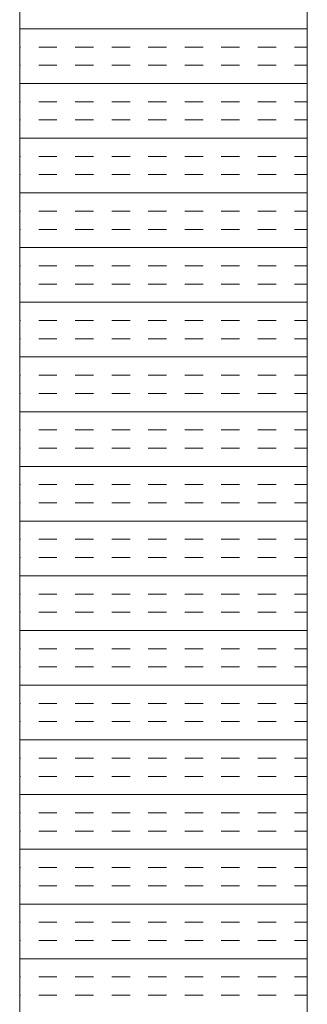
# Model space of a CAD drawing. Extents: x 3940905 to 4145695, y 925352 to 1109797.
# Tile 837 of 1056: x 4040524 to 4040574, y 1100824 to 1100995. Entities that reach past the tile are written whole.
import ezdxf

# ---------------------------------------------------------------- set-up
doc = ezdxf.new("R2010")
doc.units = 0
doc.header["$LTSCALE"] = 750
doc.header["$MEASUREMENT"] = 0
doc.layers.add('CKD Equipments', color=252, linetype='CONTINUOUS', lineweight=0)

msp = doc.modelspace()

# ---------------------------------------------------------------- linework, layer by layer
at = {"layer": 'CKD Equipments'}
for p, q in [((4040524.42, 1101353.98, -7.61), (4040524.42, 1100653.98, -7.61)), ((4040574.42, 1101303.98, -7.61), (4040574.42, 1100703.98, -7.61))]:
    msp.add_line(p, q, dxfattribs=at)
at = {"layer": 'CKD Equipments', "color": 4, "linetype": 'Continuous'}
for p, q in [((4040574.42, 1100993.55, -7.61), (4040524.42, 1100993.55, -7.61)), ((4040524.55, 1100990.37, -7.61), (4040524.42, 1100990.37, -7.61)), ((4040530.9, 1100990.37, -7.61), (4040527.72, 1100990.37, -7.61)), ((4040537.25, 1100990.37, -7.61), (4040534.07, 1100990.37, -7.61)), ((4040543.6, 1100990.37, -7.61), (4040540.42, 1100990.37, -7.61)), ((4040549.95, 1100990.37, -7.61), (4040546.77, 1100990.37, -7.61)), ((4040556.3, 1100990.37, -7.61), (4040553.12, 1100990.37, -7.61)), ((4040562.65, 1100990.37, -7.61), (4040559.47, 1100990.37, -7.61)), ((4040569, 1100990.37, -7.61), (4040565.82, 1100990.37, -7.61)), ((4040574.42, 1100990.37, -7.61), (4040572.17, 1100990.37, -7.61)), ((4040524.55, 1100987.2, -7.61), (4040524.42, 1100987.2, -7.61)), ((4040530.9, 1100987.2, -7.61), (4040527.72, 1100987.2, -7.61)), ((4040537.25, 1100987.2, -7.61), (4040534.07, 1100987.2, -7.61)), ((4040543.6, 1100987.2, -7.61), (4040540.42, 1100987.2, -7.61)), ((4040549.95, 1100987.2, -7.61), (4040546.77, 1100987.2, -7.61)), ((4040556.3, 1100987.2, -7.61), (4040553.12, 1100987.2, -7.61)), ((4040562.65, 1100987.2, -7.61), (4040559.47, 1100987.2, -7.61)), ((4040569, 1100987.2, -7.61), (4040565.82, 1100987.2, -7.61)), ((4040574.42, 1100987.2, -7.61), (4040572.17, 1100987.2, -7.61)), ((4040574.42, 1100984.02, -7.61), (4040524.42, 1100984.02, -7.61)), ((4040524.55, 1100980.85, -7.61), (4040524.42, 1100980.85, -7.61)), ((4040530.9, 1100980.85, -7.61), (4040527.72, 1100980.85, -7.61)), ((4040537.25, 1100980.85, -7.61), (4040534.07, 1100980.85, -7.61)), ((4040543.6, 1100980.85, -7.61), (4040540.42, 1100980.85, -7.61)), ((4040549.95, 1100980.85, -7.61), (4040546.77, 1100980.85, -7.61)), ((4040556.3, 1100980.85, -7.61), (4040553.12, 1100980.85, -7.61)), ((4040562.65, 1100980.85, -7.61), (4040559.47, 1100980.85, -7.61)), ((4040569, 1100980.85, -7.61), (4040565.82, 1100980.85, -7.61)), ((4040574.42, 1100980.85, -7.61), (4040572.17, 1100980.85, -7.61)), ((4040524.55, 1100977.67, -7.61), (4040524.42, 1100977.67, -7.61)), ((4040530.9, 1100977.67, -7.61), (4040527.72, 1100977.67, -7.61)), ((4040537.25, 1100977.67, -7.61), (4040534.07, 1100977.67, -7.61)), ((4040543.6, 1100977.67, -7.61), (4040540.42, 1100977.67, -7.61)), ((4040549.95, 1100977.67, -7.61), (4040546.77, 1100977.67, -7.61)), ((4040556.3, 1100977.67, -7.61), (4040553.12, 1100977.67, -7.61)), ((4040562.65, 1100977.67, -7.61), (4040559.47, 1100977.67, -7.61)), ((4040569, 1100977.67, -7.61), (4040565.82, 1100977.67, -7.61)), ((4040574.42, 1100977.67, -7.61), (4040572.17, 1100977.67, -7.61)), ((4040574.42, 1100974.5, -7.61), (4040524.42, 1100974.5, -7.61)), ((4040524.55, 1100971.32, -7.61), (4040524.42, 1100971.32, -7.61)), ((4040530.9, 1100971.32, -7.61), (4040527.72, 1100971.32, -7.61)), ((4040537.25, 1100971.32, -7.61), (4040534.07, 1100971.32, -7.61)), ((4040543.6, 1100971.32, -7.61), (4040540.42, 1100971.32, -7.61)), ((4040549.95, 1100971.32, -7.61), (4040546.77, 1100971.32, -7.61)), ((4040556.3, 1100971.32, -7.61), (4040553.12, 1100971.32, -7.61)), ((4040562.65, 1100971.32, -7.61), (4040559.47, 1100971.32, -7.61)), ((4040569, 1100971.32, -7.61), (4040565.82, 1100971.32, -7.61)), ((4040574.42, 1100971.32, -7.61), (4040572.17, 1100971.32, -7.61)), ((4040524.55, 1100968.15, -7.61), (4040524.42, 1100968.15, -7.61)), ((4040530.9, 1100968.15, -7.61), (4040527.72, 1100968.15, -7.61)), ((4040537.25, 1100968.15, -7.61), (4040534.07, 1100968.15, -7.61)), ((4040543.6, 1100968.15, -7.61), (4040540.42, 1100968.15, -7.61)), ((4040549.95, 1100968.15, -7.61), (4040546.77, 1100968.15, -7.61)), ((4040556.3, 1100968.15, -7.61), (4040553.12, 1100968.15, -7.61)), ((4040562.65, 1100968.15, -7.61), (4040559.47, 1100968.15, -7.61)), ((4040569, 1100968.15, -7.61), (4040565.82, 1100968.15, -7.61)), ((4040574.42, 1100968.15, -7.61), (4040572.17, 1100968.15, -7.61)), ((4040574.42, 1100964.97, -7.61), (4040524.42, 1100964.97, -7.61)), ((4040524.55, 1100961.8, -7.61), (4040524.42, 1100961.8, -7.61)), ((4040530.9, 1100961.8, -7.61), (4040527.72, 1100961.8, -7.61)), ((4040537.25, 1100961.8, -7.61), (4040534.07, 1100961.8, -7.61)), ((4040543.6, 1100961.8, -7.61), (4040540.42, 1100961.8, -7.61)), ((4040549.95, 1100961.8, -7.61), (4040546.77, 1100961.8, -7.61)), ((4040556.3, 1100961.8, -7.61), (4040553.12, 1100961.8, -7.61)), ((4040562.65, 1100961.8, -7.61), (4040559.47, 1100961.8, -7.61)), ((4040569, 1100961.8, -7.61), (4040565.82, 1100961.8, -7.61)), ((4040574.42, 1100961.8, -7.61), (4040572.17, 1100961.8, -7.61)), ((4040524.55, 1100958.62, -7.61), (4040524.42, 1100958.62, -7.61)), ((4040530.9, 1100958.62, -7.61), (4040527.72, 1100958.62, -7.61)), ((4040537.25, 1100958.62, -7.61), (4040534.07, 1100958.62, -7.61)), ((4040543.6, 1100958.62, -7.61), (4040540.42, 1100958.62, -7.61)), ((4040549.95, 1100958.62, -7.61), (4040546.77, 1100958.62, -7.61)), ((4040556.3, 1100958.62, -7.61), (4040553.12, 1100958.62, -7.61)), ((4040562.65, 1100958.62, -7.61), (4040559.47, 1100958.62, -7.61)), ((4040569, 1100958.62, -7.61), (4040565.82, 1100958.62, -7.61)), ((4040574.42, 1100958.62, -7.61), (4040572.17, 1100958.62, -7.61)), ((4040574.42, 1100955.45, -7.61), (4040524.42, 1100955.45, -7.61)), ((4040524.55, 1100952.27, -7.61), (4040524.42, 1100952.27, -7.61)), ((4040530.9, 1100952.27, -7.61), (4040527.72, 1100952.27, -7.61)), ((4040537.25, 1100952.27, -7.61), (4040534.07, 1100952.27, -7.61)), ((4040543.6, 1100952.27, -7.61), (4040540.42, 1100952.27, -7.61)), ((4040549.95, 1100952.27, -7.61), (4040546.77, 1100952.27, -7.61)), ((4040556.3, 1100952.27, -7.61), (4040553.12, 1100952.27, -7.61)), ((4040562.65, 1100952.27, -7.61), (4040559.47, 1100952.27, -7.61)), ((4040569, 1100952.27, -7.61), (4040565.82, 1100952.27, -7.61)), ((4040574.42, 1100952.27, -7.61), (4040572.17, 1100952.27, -7.61)), ((4040524.55, 1100949.1, -7.61), (4040524.42, 1100949.1, -7.61)), ((4040530.9, 1100949.1, -7.61), (4040527.72, 1100949.1, -7.61)), ((4040537.25, 1100949.1, -7.61), (4040534.07, 1100949.1, -7.61)), ((4040543.6, 1100949.1, -7.61), (4040540.42, 1100949.1, -7.61)), ((4040549.95, 1100949.1, -7.61), (4040546.77, 1100949.1, -7.61)), ((4040556.3, 1100949.1, -7.61), (4040553.12, 1100949.1, -7.61)), ((4040562.65, 1100949.1, -7.61), (4040559.47, 1100949.1, -7.61)), ((4040569, 1100949.1, -7.61), (4040565.82, 1100949.1, -7.61)), ((4040574.42, 1100949.1, -7.61), (4040572.17, 1100949.1, -7.61)), ((4040574.42, 1100945.92, -7.61), (4040524.42, 1100945.92, -7.61)), ((4040524.55, 1100942.75, -7.61), (4040524.42, 1100942.75, -7.61)), ((4040530.9, 1100942.75, -7.61), (4040527.72, 1100942.75, -7.61)), ((4040537.25, 1100942.75, -7.61), (4040534.07, 1100942.75, -7.61)), ((4040543.6, 1100942.75, -7.61), (4040540.42, 1100942.75, -7.61)), ((4040549.95, 1100942.75, -7.61), (4040546.77, 1100942.75, -7.61)), ((4040556.3, 1100942.75, -7.61), (4040553.12, 1100942.75, -7.61)), ((4040562.65, 1100942.75, -7.61), (4040559.47, 1100942.75, -7.61)), ((4040569, 1100942.75, -7.61), (4040565.82, 1100942.75, -7.61)), ((4040574.42, 1100942.75, -7.61), (4040572.17, 1100942.75, -7.61)), ((4040524.55, 1100939.57, -7.61), (4040524.42, 1100939.57, -7.61)), ((4040530.9, 1100939.57, -7.61), (4040527.72, 1100939.57, -7.61)), ((4040537.25, 1100939.57, -7.61), (4040534.07, 1100939.57, -7.61)), ((4040543.6, 1100939.57, -7.61), (4040540.42, 1100939.57, -7.61)), ((4040549.95, 1100939.57, -7.61), (4040546.77, 1100939.57, -7.61)), ((4040556.3, 1100939.57, -7.61), (4040553.12, 1100939.57, -7.61)), ((4040562.65, 1100939.57, -7.61), (4040559.47, 1100939.57, -7.61)), ((4040569, 1100939.57, -7.61), (4040565.82, 1100939.57, -7.61)), ((4040574.42, 1100939.57, -7.61), (4040572.17, 1100939.57, -7.61)), ((4040574.42, 1100936.4, -7.61), (4040524.42, 1100936.4, -7.61)), ((4040524.55, 1100933.22, -7.61), (4040524.42, 1100933.22, -7.61)), ((4040530.9, 1100933.22, -7.61), (4040527.72, 1100933.22, -7.61)), ((4040537.25, 1100933.22, -7.61), (4040534.07, 1100933.22, -7.61)), ((4040543.6, 1100933.22, -7.61), (4040540.42, 1100933.22, -7.61)), ((4040549.95, 1100933.22, -7.61), (4040546.77, 1100933.22, -7.61)), ((4040556.3, 1100933.22, -7.61), (4040553.12, 1100933.22, -7.61)), ((4040562.65, 1100933.22, -7.61), (4040559.47, 1100933.22, -7.61)), ((4040569, 1100933.22, -7.61), (4040565.82, 1100933.22, -7.61)), ((4040574.42, 1100933.22, -7.61), (4040572.17, 1100933.22, -7.61)), ((4040524.55, 1100930.05, -7.61), (4040524.42, 1100930.05, -7.61)), ((4040530.9, 1100930.05, -7.61), (4040527.72, 1100930.05, -7.61)), ((4040537.25, 1100930.05, -7.61), (4040534.07, 1100930.05, -7.61)), ((4040543.6, 1100930.05, -7.61), (4040540.42, 1100930.05, -7.61)), ((4040549.95, 1100930.05, -7.61), (4040546.77, 1100930.05, -7.61)), ((4040556.3, 1100930.05, -7.61), (4040553.12, 1100930.05, -7.61)), ((4040562.65, 1100930.05, -7.61), (4040559.47, 1100930.05, -7.61)), ((4040569, 1100930.05, -7.61), (4040565.82, 1100930.05, -7.61)), ((4040574.42, 1100930.05, -7.61), (4040572.17, 1100930.05, -7.61)), ((4040574.42, 1100926.87, -7.61), (4040524.42, 1100926.87, -7.61)), ((4040524.55, 1100923.7, -7.61), (4040524.42, 1100923.7, -7.61)), ((4040530.9, 1100923.7, -7.61), (4040527.72, 1100923.7, -7.61)), ((4040537.25, 1100923.7, -7.61), (4040534.07, 1100923.7, -7.61)), ((4040543.6, 1100923.7, -7.61), (4040540.42, 1100923.7, -7.61)), ((4040549.95, 1100923.7, -7.61), (4040546.77, 1100923.7, -7.61)), ((4040556.3, 1100923.7, -7.61), (4040553.12, 1100923.7, -7.61)), ((4040562.65, 1100923.7, -7.61), (4040559.47, 1100923.7, -7.61)), ((4040569, 1100923.7, -7.61), (4040565.82, 1100923.7, -7.61)), ((4040574.42, 1100923.7, -7.61), (4040572.17, 1100923.7, -7.61)), ((4040524.55, 1100920.52, -7.61), (4040524.42, 1100920.52, -7.61)), ((4040530.9, 1100920.52, -7.61), (4040527.72, 1100920.52, -7.61)), ((4040537.25, 1100920.52, -7.61), (4040534.07, 1100920.52, -7.61)), ((4040543.6, 1100920.52, -7.61), (4040540.42, 1100920.52, -7.61)), ((4040549.95, 1100920.52, -7.61), (4040546.77, 1100920.52, -7.61)), ((4040556.3, 1100920.52, -7.61), (4040553.12, 1100920.52, -7.61)), ((4040562.65, 1100920.52, -7.61), (4040559.47, 1100920.52, -7.61)), ((4040569, 1100920.52, -7.61), (4040565.82, 1100920.52, -7.61)), ((4040574.42, 1100920.52, -7.61), (4040572.17, 1100920.52, -7.61)), ((4040574.42, 1100917.35, -7.61), (4040524.42, 1100917.35, -7.61)), ((4040524.55, 1100914.17, -7.61), (4040524.42, 1100914.17, -7.61)), ((4040530.9, 1100914.17, -7.61), (4040527.72, 1100914.17, -7.61)), ((4040537.25, 1100914.17, -7.61), (4040534.07, 1100914.17, -7.61)), ((4040543.6, 1100914.17, -7.61), (4040540.42, 1100914.17, -7.61)), ((4040549.95, 1100914.17, -7.61), (4040546.77, 1100914.17, -7.61)), ((4040556.3, 1100914.17, -7.61), (4040553.12, 1100914.17, -7.61)), ((4040562.65, 1100914.17, -7.61), (4040559.47, 1100914.17, -7.61)), ((4040569, 1100914.17, -7.61), (4040565.82, 1100914.17, -7.61)), ((4040574.42, 1100914.17, -7.61), (4040572.17, 1100914.17, -7.61)), ((4040524.55, 1100911, -7.61), (4040524.42, 1100911, -7.61)), ((4040530.9, 1100911, -7.61), (4040527.72, 1100911, -7.61)), ((4040537.25, 1100911, -7.61), (4040534.07, 1100911, -7.61)), ((4040543.6, 1100911, -7.61), (4040540.42, 1100911, -7.61)), ((4040549.95, 1100911, -7.61), (4040546.77, 1100911, -7.61)), ((4040556.3, 1100911, -7.61), (4040553.12, 1100911, -7.61)), ((4040562.65, 1100911, -7.61), (4040559.47, 1100911, -7.61)), ((4040569, 1100911, -7.61), (4040565.82, 1100911, -7.61)), ((4040574.42, 1100911, -7.61), (4040572.17, 1100911, -7.61)), ((4040574.42, 1100907.82, -7.61), (4040524.42, 1100907.82, -7.61)), ((4040524.55, 1100904.65, -7.61), (4040524.42, 1100904.65, -7.61)), ((4040530.9, 1100904.65, -7.61), (4040527.72, 1100904.65, -7.61)), ((4040537.25, 1100904.65, -7.61), (4040534.07, 1100904.65, -7.61)), ((4040543.6, 1100904.65, -7.61), (4040540.42, 1100904.65, -7.61)), ((4040549.95, 1100904.65, -7.61), (4040546.77, 1100904.65, -7.61)), ((4040556.3, 1100904.65, -7.61), (4040553.12, 1100904.65, -7.61)), ((4040562.65, 1100904.65, -7.61), (4040559.47, 1100904.65, -7.61)), ((4040569, 1100904.65, -7.61), (4040565.82, 1100904.65, -7.61)), ((4040574.42, 1100904.65, -7.61), (4040572.17, 1100904.65, -7.61)), ((4040524.55, 1100901.47, -7.61), (4040524.42, 1100901.47, -7.61)), ((4040530.9, 1100901.47, -7.61), (4040527.72, 1100901.47, -7.61)), ((4040537.25, 1100901.47, -7.61), (4040534.07, 1100901.47, -7.61)), ((4040543.6, 1100901.47, -7.61), (4040540.42, 1100901.47, -7.61)), ((4040549.95, 1100901.47, -7.61), (4040546.77, 1100901.47, -7.61)), ((4040556.3, 1100901.47, -7.61), (4040553.12, 1100901.47, -7.61)), ((4040562.65, 1100901.47, -7.61), (4040559.47, 1100901.47, -7.61)), ((4040569, 1100901.47, -7.61), (4040565.82, 1100901.47, -7.61)), ((4040574.42, 1100901.47, -7.61), (4040572.17, 1100901.47, -7.61)), ((4040574.42, 1100898.3, -7.61), (4040524.42, 1100898.3, -7.61)), ((4040524.55, 1100895.12, -7.61), (4040524.42, 1100895.12, -7.61)), ((4040530.9, 1100895.12, -7.61), (4040527.72, 1100895.12, -7.61)), ((4040537.25, 1100895.12, -7.61), (4040534.07, 1100895.12, -7.61)), ((4040543.6, 1100895.12, -7.61), (4040540.42, 1100895.12, -7.61)), ((4040549.95, 1100895.12, -7.61), (4040546.77, 1100895.12, -7.61)), ((4040556.3, 1100895.12, -7.61), (4040553.12, 1100895.12, -7.61)), ((4040562.65, 1100895.12, -7.61), (4040559.47, 1100895.12, -7.61)), ((4040569, 1100895.12, -7.61), (4040565.82, 1100895.12, -7.61)), ((4040574.42, 1100895.12, -7.61), (4040572.17, 1100895.12, -7.61)), ((4040524.55, 1100891.95, -7.61), (4040524.42, 1100891.95, -7.61)), ((4040530.9, 1100891.95, -7.61), (4040527.72, 1100891.95, -7.61)), ((4040537.25, 1100891.95, -7.61), (4040534.07, 1100891.95, -7.61)), ((4040543.6, 1100891.95, -7.61), (4040540.42, 1100891.95, -7.61)), ((4040549.95, 1100891.95, -7.61), (4040546.77, 1100891.95, -7.61)), ((4040556.3, 1100891.95, -7.61), (4040553.12, 1100891.95, -7.61)), ((4040562.65, 1100891.95, -7.61), (4040559.47, 1100891.95, -7.61)), ((4040569, 1100891.95, -7.61), (4040565.82, 1100891.95, -7.61)), ((4040574.42, 1100891.95, -7.61), (4040572.17, 1100891.95, -7.61)), ((4040574.42, 1100888.77, -7.61), (4040524.42, 1100888.77, -7.61)), ((4040524.55, 1100885.6, -7.61), (4040524.42, 1100885.6, -7.61)), ((4040530.9, 1100885.6, -7.61), (4040527.72, 1100885.6, -7.61)), ((4040537.25, 1100885.6, -7.61), (4040534.07, 1100885.6, -7.61)), ((4040543.6, 1100885.6, -7.61), (4040540.42, 1100885.6, -7.61)), ((4040549.95, 1100885.6, -7.61), (4040546.77, 1100885.6, -7.61)), ((4040556.3, 1100885.6, -7.61), (4040553.12, 1100885.6, -7.61)), ((4040562.65, 1100885.6, -7.61), (4040559.47, 1100885.6, -7.61)), ((4040569, 1100885.6, -7.61), (4040565.82, 1100885.6, -7.61)), ((4040574.42, 1100885.6, -7.61), (4040572.17, 1100885.6, -7.61)), ((4040524.55, 1100882.42, -7.61), (4040524.42, 1100882.42, -7.61)), ((4040530.9, 1100882.42, -7.61), (4040527.72, 1100882.42, -7.61)), ((4040537.25, 1100882.42, -7.61), (4040534.07, 1100882.42, -7.61)), ((4040543.6, 1100882.42, -7.61), (4040540.42, 1100882.42, -7.61)), ((4040549.95, 1100882.42, -7.61), (4040546.77, 1100882.42, -7.61)), ((4040556.3, 1100882.42, -7.61), (4040553.12, 1100882.42, -7.61)), ((4040562.65, 1100882.42, -7.61), (4040559.47, 1100882.42, -7.61)), ((4040569, 1100882.42, -7.61), (4040565.82, 1100882.42, -7.61)), ((4040574.42, 1100882.42, -7.61), (4040572.17, 1100882.42, -7.61)), ((4040574.42, 1100879.25, -7.61), (4040524.42, 1100879.25, -7.61)), ((4040524.55, 1100876.07, -7.61), (4040524.42, 1100876.07, -7.61)), ((4040530.9, 1100876.07, -7.61), (4040527.72, 1100876.07, -7.61)), ((4040537.25, 1100876.07, -7.61), (4040534.07, 1100876.07, -7.61)), ((4040543.6, 1100876.07, -7.61), (4040540.42, 1100876.07, -7.61)), ((4040549.95, 1100876.07, -7.61), (4040546.77, 1100876.07, -7.61)), ((4040556.3, 1100876.07, -7.61), (4040553.12, 1100876.07, -7.61)), ((4040562.65, 1100876.07, -7.61), (4040559.47, 1100876.07, -7.61)), ((4040569, 1100876.07, -7.61), (4040565.82, 1100876.07, -7.61)), ((4040574.42, 1100876.07, -7.61), (4040572.17, 1100876.07, -7.61)), ((4040524.55, 1100872.9, -7.61), (4040524.42, 1100872.9, -7.61)), ((4040530.9, 1100872.9, -7.61), (4040527.72, 1100872.9, -7.61)), ((4040537.25, 1100872.9, -7.61), (4040534.07, 1100872.9, -7.61)), ((4040543.6, 1100872.9, -7.61), (4040540.42, 1100872.9, -7.61)), ((4040549.95, 1100872.9, -7.61), (4040546.77, 1100872.9, -7.61)), ((4040556.3, 1100872.9, -7.61), (4040553.12, 1100872.9, -7.61)), ((4040562.65, 1100872.9, -7.61), (4040559.47, 1100872.9, -7.61)), ((4040569, 1100872.9, -7.61), (4040565.82, 1100872.9, -7.61)), ((4040574.42, 1100872.9, -7.61), (4040572.17, 1100872.9, -7.61)), ((4040574.42, 1100869.72, -7.61), (4040524.42, 1100869.72, -7.61)), ((4040524.55, 1100866.55, -7.61), (4040524.42, 1100866.55, -7.61)), ((4040530.9, 1100866.55, -7.61), (4040527.72, 1100866.55, -7.61)), ((4040537.25, 1100866.55, -7.61), (4040534.07, 1100866.55, -7.61)), ((4040543.6, 1100866.55, -7.61), (4040540.42, 1100866.55, -7.61)), ((4040549.95, 1100866.55, -7.61), (4040546.77, 1100866.55, -7.61)), ((4040556.3, 1100866.55, -7.61), (4040553.12, 1100866.55, -7.61)), ((4040562.65, 1100866.55, -7.61), (4040559.47, 1100866.55, -7.61)), ((4040569, 1100866.55, -7.61), (4040565.82, 1100866.55, -7.61)), ((4040574.42, 1100866.55, -7.61), (4040572.17, 1100866.55, -7.61)), ((4040524.55, 1100863.37, -7.61), (4040524.42, 1100863.37, -7.61)), ((4040530.9, 1100863.37, -7.61), (4040527.72, 1100863.37, -7.61)), ((4040537.25, 1100863.37, -7.61), (4040534.07, 1100863.37, -7.61)), ((4040543.6, 1100863.37, -7.61), (4040540.42, 1100863.37, -7.61)), ((4040549.95, 1100863.37, -7.61), (4040546.77, 1100863.37, -7.61)), ((4040556.3, 1100863.37, -7.61), (4040553.12, 1100863.37, -7.61)), ((4040562.65, 1100863.37, -7.61), (4040559.47, 1100863.37, -7.61)), ((4040569, 1100863.37, -7.61), (4040565.82, 1100863.37, -7.61)), ((4040574.42, 1100863.37, -7.61), (4040572.17, 1100863.37, -7.61)), ((4040574.42, 1100860.2, -7.61), (4040524.42, 1100860.2, -7.61)), ((4040524.55, 1100857.02, -7.61), (4040524.42, 1100857.02, -7.61)), ((4040530.9, 1100857.02, -7.61), (4040527.72, 1100857.02, -7.61)), ((4040537.25, 1100857.02, -7.61), (4040534.07, 1100857.02, -7.61)), ((4040543.6, 1100857.02, -7.61), (4040540.42, 1100857.02, -7.61)), ((4040549.95, 1100857.02, -7.61), (4040546.77, 1100857.02, -7.61)), ((4040556.3, 1100857.02, -7.61), (4040553.12, 1100857.02, -7.61)), ((4040562.65, 1100857.02, -7.61), (4040559.47, 1100857.02, -7.61)), ((4040569, 1100857.02, -7.61), (4040565.82, 1100857.02, -7.61)), ((4040574.42, 1100857.02, -7.61), (4040572.17, 1100857.02, -7.61)), ((4040524.55, 1100853.85, -7.61), (4040524.42, 1100853.85, -7.61)), ((4040530.9, 1100853.85, -7.61), (4040527.72, 1100853.85, -7.61)), ((4040537.25, 1100853.85, -7.61), (4040534.07, 1100853.85, -7.61)), ((4040543.6, 1100853.85, -7.61), (4040540.42, 1100853.85, -7.61)), ((4040549.95, 1100853.85, -7.61), (4040546.77, 1100853.85, -7.61)), ((4040556.3, 1100853.85, -7.61), (4040553.12, 1100853.85, -7.61)), ((4040562.65, 1100853.85, -7.61), (4040559.47, 1100853.85, -7.61)), ((4040569, 1100853.85, -7.61), (4040565.82, 1100853.85, -7.61)), ((4040574.42, 1100853.85, -7.61), (4040572.17, 1100853.85, -7.61)), ((4040574.42, 1100850.67, -7.61), (4040524.42, 1100850.67, -7.61)), ((4040524.55, 1100847.5, -7.61), (4040524.42, 1100847.5, -7.61)), ((4040530.9, 1100847.5, -7.61), (4040527.72, 1100847.5, -7.61)), ((4040537.25, 1100847.5, -7.61), (4040534.07, 1100847.5, -7.61)), ((4040543.6, 1100847.5, -7.61), (4040540.42, 1100847.5, -7.61)), ((4040549.95, 1100847.5, -7.61), (4040546.77, 1100847.5, -7.61)), ((4040556.3, 1100847.5, -7.61), (4040553.12, 1100847.5, -7.61)), ((4040562.65, 1100847.5, -7.61), (4040559.47, 1100847.5, -7.61)), ((4040569, 1100847.5, -7.61), (4040565.82, 1100847.5, -7.61)), ((4040574.42, 1100847.5, -7.61), (4040572.17, 1100847.5, -7.61)), ((4040524.55, 1100844.32, -7.61), (4040524.42, 1100844.32, -7.61)), ((4040530.9, 1100844.32, -7.61), (4040527.72, 1100844.32, -7.61)), ((4040537.25, 1100844.32, -7.61), (4040534.07, 1100844.32, -7.61)), ((4040543.6, 1100844.32, -7.61), (4040540.42, 1100844.32, -7.61)), ((4040549.95, 1100844.32, -7.61), (4040546.77, 1100844.32, -7.61)), ((4040556.3, 1100844.32, -7.61), (4040553.12, 1100844.32, -7.61)), ((4040562.65, 1100844.32, -7.61), (4040559.47, 1100844.32, -7.61)), ((4040569, 1100844.32, -7.61), (4040565.82, 1100844.32, -7.61)), ((4040574.42, 1100844.32, -7.61), (4040572.17, 1100844.32, -7.61)), ((4040574.42, 1100841.15, -7.61), (4040524.42, 1100841.15, -7.61)), ((4040524.55, 1100837.97, -7.61), (4040524.42, 1100837.97, -7.61)), ((4040530.9, 1100837.97, -7.61), (4040527.72, 1100837.97, -7.61)), ((4040537.25, 1100837.97, -7.61), (4040534.07, 1100837.97, -7.61)), ((4040543.6, 1100837.97, -7.61), (4040540.42, 1100837.97, -7.61)), ((4040549.95, 1100837.97, -7.61), (4040546.77, 1100837.97, -7.61)), ((4040556.3, 1100837.97, -7.61), (4040553.12, 1100837.97, -7.61)), ((4040562.65, 1100837.97, -7.61), (4040559.47, 1100837.97, -7.61)), ((4040569, 1100837.97, -7.61), (4040565.82, 1100837.97, -7.61)), ((4040574.42, 1100837.97, -7.61), (4040572.17, 1100837.97, -7.61)), ((4040524.55, 1100834.8, -7.61), (4040524.42, 1100834.8, -7.61)), ((4040530.9, 1100834.8, -7.61), (4040527.72, 1100834.8, -7.61)), ((4040537.25, 1100834.8, -7.61), (4040534.07, 1100834.8, -7.61)), ((4040543.6, 1100834.8, -7.61), (4040540.42, 1100834.8, -7.61)), ((4040549.95, 1100834.8, -7.61), (4040546.77, 1100834.8, -7.61)), ((4040556.3, 1100834.8, -7.61), (4040553.12, 1100834.8, -7.61)), ((4040562.65, 1100834.8, -7.61), (4040559.47, 1100834.8, -7.61)), ((4040569, 1100834.8, -7.61), (4040565.82, 1100834.8, -7.61)), ((4040574.42, 1100834.8, -7.61), (4040572.17, 1100834.8, -7.61)), ((4040574.42, 1100831.62, -7.61), (4040524.42, 1100831.62, -7.61)), ((4040524.55, 1100828.45, -7.61), (4040524.42, 1100828.45, -7.61)), ((4040530.9, 1100828.45, -7.61), (4040527.72, 1100828.45, -7.61)), ((4040537.25, 1100828.45, -7.61), (4040534.07, 1100828.45, -7.61)), ((4040543.6, 1100828.45, -7.61), (4040540.42, 1100828.45, -7.61)), ((4040549.95, 1100828.45, -7.61), (4040546.77, 1100828.45, -7.61)), ((4040556.3, 1100828.45, -7.61), (4040553.12, 1100828.45, -7.61)), ((4040562.65, 1100828.45, -7.61), (4040559.47, 1100828.45, -7.61)), ((4040569, 1100828.45, -7.61), (4040565.82, 1100828.45, -7.61)), ((4040574.42, 1100828.45, -7.61), (4040572.17, 1100828.45, -7.61)), ((4040524.55, 1100825.27, -7.61), (4040524.42, 1100825.27, -7.61)), ((4040530.9, 1100825.27, -7.61), (4040527.72, 1100825.27, -7.61)), ((4040537.25, 1100825.27, -7.61), (4040534.07, 1100825.27, -7.61)), ((4040543.6, 1100825.27, -7.61), (4040540.42, 1100825.27, -7.61)), ((4040549.95, 1100825.27, -7.61), (4040546.77, 1100825.27, -7.61)), ((4040556.3, 1100825.27, -7.61), (4040553.12, 1100825.27, -7.61)), ((4040562.65, 1100825.27, -7.61), (4040559.47, 1100825.27, -7.61)), ((4040569, 1100825.27, -7.61), (4040565.82, 1100825.27, -7.61)), ((4040574.42, 1100825.27, -7.61), (4040572.17, 1100825.27, -7.61))]:
    msp.add_line(p, q, dxfattribs=at)

doc.saveas('drawing.dxf')
